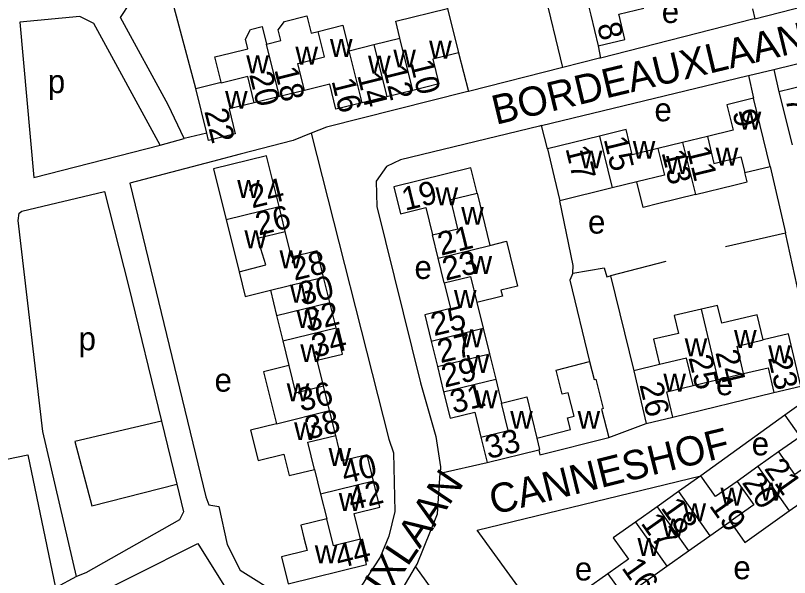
# Model space of a CAD drawing. Extents: x 157768 to 159790, y 387230 to 389604.
# Drawn here: x 159181.1 to 159313.5, y 387903.7 to 387999.9 of the extents above; entities that cross this region are included whole.
import ezdxf

# ---------------------------------------------------------------- set-up
doc = ezdxf.new("R2010")
doc.units = 0
for name, color, linetype in [('BLT_Basislijn', 7, 'Continuous'), ('BLT_Bebouwing', 7, 'Continuous'), ('BLT_Centroide', 7, 'Continuous'), ('BLT_Huisnummer', 7, 'Continuous'), ('BLT_Huisnummer_ tussenligend', 7, 'Continuous'), ('BLT_Onderverdeling_panden', 7, 'Continuous'), ('BLT_Straatnaam', 7, 'Continuous')]:
    doc.layers.add(name, color=color, linetype=linetype)

msp = doc.modelspace()

# ---------------------------------------------------------------- linework, layer by layer
at = {"layer": 'BLT_Basislijn'}
for p, q in [((159307.2, 388001.06), (159307.56, 387999.35)), ((159280.8, 387994.71), (159281.17, 387992.63)), ((159256.88, 387993.55), (159258.61, 387986.91)), ((159274.72, 387990.99), (159258.61, 387986.91)), ((159306.52, 387989.65), (159310.85, 387990.69)), ((159310.85, 387990.69), (159311.7, 387986.84)), ((159306.52, 387989.65), (159307.37, 387985.74)), ((159272.09, 387977.08), (159271.1, 387981.06)), ((159213.82, 387979.75), (159209.97, 387978.87)), ((159231.67, 387979.75), (159228.6, 387978.51)), ((159231.67, 387979.75), (159244.98, 387927.35)), ((159205.83, 387977.73), (159209.97, 387978.87)), ((159228.6, 387978.51), (159219.53, 387976.16)), ((159219.53, 387976.16), (159214.82, 387974.9)), ((159214.82, 387974.9), (159200.65, 387971.21)), ((159310.19, 387974.08), (159312.82, 387962.7)), ((159200.65, 387971.21), (159213.66, 387917.5)), ((159302.58, 387960.35), (159312.82, 387962.7)), ((159292.37, 387957.79), (159282.87, 387955.31)), ((159282.87, 387955.31), (159286.87, 387939.09)), ((159200.42, 387953.61), (159206.07, 387930.43)), ((159293.58, 387931.11), (159310.85, 387935.34)), ((159206.07, 387930.43), (159208.69, 387919.65)), ((159312.71, 387931.49), (159298.34, 387921.1)), ((159282.6, 387927.64), (159289.02, 387930.03)), ((159244.98, 387927.35), (159245.78, 387925.03)), ((159245.78, 387925.03), (159245.99, 387915)), ((159253.73, 387921.54), (159261.77, 387923.39)), ((159260.1, 387911.8), (159298.34, 387921.1)), ((159213.66, 387917.5), (159214.14, 387916.11)), ((159214.14, 387916.11), (159215.85, 387915.86)), ((159215.85, 387915.86), (159217.28, 387909.33)), ((159245.99, 387915), (159244.98, 387910.76)), ((159271.26, 387896.37), (159260.1, 387911.8)), ((159244.98, 387910.76), (159243.5, 387907.18)), ((159217.28, 387909.33), (159219.54, 387904.92)), ((159243.5, 387907.18), (159235.48, 387894.98)), ((159249.51, 387905.48), (159253.09, 387900.62)), ((159191.53, 387903.84), (159187.92, 387901.91)), ((159219.54, 387904.92), (159235.48, 387894.98))]:
    msp.add_line(p, q, dxfattribs=at)
for points in [[(159307.56, 387999.35), (159335.39, 388006.53), (159336.3, 388006.84), (159337.16, 388007.83), (159337.63, 388009.07), (159334.98, 388021.02), (159316.3, 388096.45)], [(159274.72, 387990.99), (159271.48, 388004.55), (159270.72, 388004.91), (159266.55, 388004.04), (159265.84, 388004.16), (159264.14, 388011.59), (159260.37, 388015), (159258.79, 388015.32), (159258.28, 388019.65), (159256.67, 388020.98), (159237.09, 388019.03), (159234.63, 388014.52), (159208.71, 388012.03)], [(159209.97, 387978.87), (159207.22, 387984.64), (159199.06, 387999.55), (159200.69, 388002.08), (159208.71, 388012.03)], [(159211.93, 387987.43), (159207.77, 388003.07), (159207.88, 388003.47), (159231.56, 388009.58), (159232.09, 388009.58), (159232.79, 388007.35), (159233.84, 388007.44), (159252.36, 388012.14), (159255.01, 388001.14)], [(159205.83, 387977.73), (159194.48, 387998.52), (159192.12, 387999.74), (159181.83, 387998.75), (159184.2, 387972.19), (159205.83, 387977.73)], [(159307.56, 387999.35), (159307.27, 387999.27), (159281.17, 387992.63)], [(159310.85, 387990.69), (159336.54, 387997), (159338.84, 387997.07), (159340.68, 387995.57), (159347.81, 387966.59), (159348.01, 387965.79)], [(159281.17, 387992.63), (159281.03, 387992.6), (159274.72, 387990.99)], [(159271.1, 387981.06), (159306.23, 387989.58), (159306.52, 387989.65)], [(159258.61, 387986.91), (159258.24, 387986.82), (159234.28, 387980.81), (159231.67, 387979.75)], [(159271.1, 387981.06), (159270.72, 387980.97), (159246.96, 387975.22), (159244.57, 387974.04), (159242.79, 387971.54), (159242.91, 387967.23), (159250.39, 387937.01), (159252.99, 387927.84), (159253.8, 387922.65), (159253.73, 387921.54)], [(159191.53, 387903.84), (159185.75, 387928.69), (159181.57, 387964.8), (159181.71, 387966.05), (159182.18, 387966.4), (159196.29, 387969.8), (159200.42, 387953.61)], [(159276.43, 387955.82), (159276.51, 387957.12), (159274.25, 387968.19)], [(159318.4, 387937.13), (159312.82, 387962.7)], [(159276.43, 387955.82), (159275.92, 387954.57), (159279.29, 387940.65)], [(159276.43, 387955.82), (159281.83, 387956.7), (159282.29, 387955.16), (159282.87, 387955.31)], [(159206.07, 387930.43), (159191.25, 387926.98), (159194.17, 387915.97), (159208.69, 387919.65)], [(159155.26, 387918.91), (159183.22, 387924.69), (159187.92, 387901.91)], [(159249.51, 387905.48), (159249.79, 387905.96), (159253.27, 387914.58), (159253.73, 387921.54)], [(159208.69, 387919.65), (159209.84, 387914.93), (159209.16, 387913.56), (159193.11, 387904.47), (159191.53, 387903.84)], [(159190.04, 387898.31), (159212.28, 387909.52), (159217.28, 387901.46), (159233.11, 387891.44)], [(159234.38, 387882.16), (159234.6, 387882.95), (159247.27, 387901.65), (159249.51, 387905.48)]]:
    msp.add_lwpolyline(points, dxfattribs=at)
at = {"layer": 'BLT_Bebouwing'}
for p, q in [((159255.01, 388001.14), (159256.88, 387993.55)), ((159242.41, 387994.93), (159246.85, 387996.02)), ((159238.19, 387993.89), (159242.41, 387994.93)), ((159213.82, 387979.75), (159211.93, 387987.43)), ((159226.24, 387986.04), (159221.94, 387984.98)), ((159230.55, 387987.1), (159226.24, 387986.04)), ((159244.62, 387986), (159240.39, 387984.95)), ((159249.05, 387987.09), (159244.62, 387986)), ((159311.7, 387986.84), (159313.97, 387977.76)), ((159310.19, 387974.08), (159307.37, 387985.74)), ((159281.03, 387979.26), (159272.09, 387977.08)), ((159295.23, 387978.17), (159290.99, 387977.14)), ((159299.47, 387979.21), (159295.23, 387978.17)), ((159283.2, 387970.38), (159274.25, 387968.19)), ((159260.07, 387969.49), (159262.26, 387960.55)), ((159297.41, 387969.24), (159291.19, 387967.72)), ((159227.22, 387962.94), (159226.18, 387967.2)), ((159251.29, 387967.01), (159252.44, 387962.34)), ((159253.41, 387958.38), (159252.44, 387962.34)), ((159254.45, 387954.14), (159253.41, 387958.38)), ((159234.87, 387950.76), (159233.8, 387955.13)), ((159224.7, 387952.89), (159225.77, 387948.53)), ((159235.94, 387946.43), (159234.87, 387950.76)), ((159225.77, 387948.53), (159226.84, 387944.19)), ((159261.12, 387946.35), (159262.19, 387942)), ((159252.21, 387944.17), (159253.28, 387939.82)), ((159262.19, 387942), (159263.25, 387937.64)), ((159253.28, 387939.82), (159254.34, 387935.46)), ((159286.87, 387939.09), (159289.02, 387930.03)), ((159234.83, 387932.25), (159233.78, 387936.49)), ((159235.87, 387928.02), (159234.83, 387932.25)), ((159261.77, 387923.39), (159270.61, 387925.55)), ((159311.66, 387925.18), (159308.11, 387922.66)), ((159308.11, 387922.66), (159304.55, 387920.14)), ((159294.53, 387918.4), (159290.85, 387915.79)), ((159313.49, 387915.07), (159318.76, 387918.81)), ((159290.85, 387915.79), (159287.17, 387913.18)), ((159308.27, 387911.37), (159313.49, 387915.07)), ((159287.17, 387913.18), (159283.37, 387910.48)), ((159296.23, 387908.22), (159299.91, 387910.82)), ((159292.54, 387905.6), (159296.23, 387908.22)), ((159282.46, 387904.32), (159278.71, 387901.66))]:
    msp.add_line(p, q, dxfattribs=at)
for points in [[(159278.6, 388003.7), (159279.51, 388000), (159280.8, 387994.71)], [(159246.85, 387996.02), (159246.16, 387998.96), (159255.01, 388001.14)], [(159280.8, 387994.71), (159285.37, 387995.82), (159284.35, 388000), (159284.32, 388000.13), (159288.62, 388001.18)], [(159224.03, 387995.02), (159226.49, 387995.63), (159226.04, 387997.44), (159227.1, 387998.88), (159230.94, 387999.84), (159231.68, 387996.9), (159232.88, 387997.2)], [(159217.82, 387993.49), (159220.83, 387994.23), (159220.43, 387995.88), (159221.28, 387997.54), (159223.28, 387998.04), (159224.03, 387995.02)], [(159232.88, 387997.2), (159237.11, 387998.24)], [(159237.11, 387998.24), (159238.19, 387993.89)], [(159216.27, 387988.5), (159215.19, 387992.84), (159217.82, 387993.49)], [(159256.88, 387993.55), (159252.48, 387992.46), (159253.53, 387988.19), (159249.05, 387987.09)], [(159211.93, 387987.43), (159216.27, 387988.5)], [(159240.39, 387984.95), (159235.91, 387983.85), (159234.85, 387988.16), (159230.55, 387987.1)], [(159321.84, 387984.73), (159317.47, 387983.64), (159316.38, 387988.01), (159311.7, 387986.84)], [(159221.94, 387984.98), (159217.63, 387983.91), (159218.68, 387979.65), (159214.12, 387978.53), (159213.82, 387979.75)], [(159307.37, 387985.74), (159302.8, 387984.62), (159303.86, 387980.28), (159299.47, 387979.21)], [(159290.99, 387977.14), (159286.6, 387976.07), (159285.55, 387980.37), (159281.03, 387979.26)], [(159272.09, 387977.08), (159273.27, 387972.22), (159274.25, 387968.19)], [(159226.18, 387967.2), (159224.03, 387975.9), (159214.99, 387973.68), (159216.19, 387968.82), (159217.14, 387964.97)], [(159305.88, 387973.04), (159310.19, 387974.08)], [(159260.07, 387969.49), (159259.01, 387973.82), (159245.83, 387970.59), (159246.96, 387965.95), (159251.29, 387967.01)], [(159297.41, 387969.24), (159303.99, 387970.85), (159306.27, 387971.41), (159305.88, 387973.04)], [(159287.41, 387971.41), (159283.2, 387970.38)], [(159291.19, 387967.72), (159288.47, 387967.06), (159287.41, 387971.41)], [(159217.14, 387964.97), (159219.34, 387956.02)], [(159233.8, 387955.13), (159232.69, 387959.62), (159228.31, 387958.54), (159227.22, 387962.94)], [(159262.26, 387960.55), (159265.1, 387961.25), (159266.99, 387953.56), (159264.14, 387952.87)], [(159219.34, 387956.02), (159220.37, 387951.82), (159224.7, 387952.89)], [(159254.45, 387954.14), (159255.52, 387949.75), (159251.11, 387948.67), (159252.21, 387944.17)], [(159264.14, 387952.87), (159264.39, 387951.83), (159260.04, 387950.77)], [(159260.04, 387950.77), (159261.12, 387946.35)], [(159309, 387944.36), (159307.98, 387948.66), (159301.92, 387947.23), (159301.19, 387950.28), (159298.48, 387949.64)], [(159298.48, 387949.64), (159293.79, 387948.53), (159294.51, 387945.48), (159290.24, 387944.47), (159291.27, 387940.13)], [(159233.78, 387936.49), (159232.71, 387940.87), (159237.04, 387941.93), (159235.94, 387946.43)], [(159315.45, 387936.43), (159313.33, 387945.39), (159309, 387944.36)], [(159226.84, 387944.19), (159227.88, 387939.97)], [(159227.88, 387939.97), (159223.54, 387938.9), (159225.73, 387930.01)], [(159270.28, 387927.55), (159276.07, 387929.03), (159275.56, 387931.03), (159276.65, 387931.31), (159275.63, 387935.3), (159274.65, 387935.05), (159273.59, 387939.19), (159279.29, 387940.65)], [(159279.29, 387940.65), (159280.07, 387937.58), (159280.36, 387937.65), (159281.66, 387932.59), (159281.35, 387932.51), (159282.6, 387927.64)], [(159291.27, 387940.13), (159286.87, 387939.09)], [(159301.34, 387937.57), (159305.67, 387938.59)], [(159305.67, 387938.59), (159309.85, 387939.58), (159310.85, 387935.34)], [(159263.25, 387937.64), (159264.25, 387933.55)], [(159297.01, 387936.54), (159301.34, 387937.57)], [(159293.58, 387931.11), (159292.54, 387935.49), (159297.01, 387936.54)], [(159310.85, 387935.34), (159315.45, 387936.43)], [(159254.34, 387935.46), (159255.44, 387930.96), (159259.67, 387932), (159260.72, 387927.69)], [(159264.25, 387933.55), (159268.55, 387934.6), (159270.28, 387927.55)], [(159321.83, 387926.6), (159316.47, 387934.16), (159312.71, 387931.49)], [(159289.02, 387930.03), (159293.58, 387931.11)], [(159312.71, 387931.49), (159315.34, 387927.79), (159311.66, 387925.18)], [(159225.73, 387930.01), (159221.32, 387928.93), (159222.6, 387923.71), (159227.01, 387924.79), (159227.91, 387921.12), (159232.25, 387922.18)], [(159242.33, 387920.2), (159241.23, 387924.69), (159236.95, 387923.64), (159235.87, 387928.02)], [(159260.72, 387927.69), (159261.77, 387923.39)], [(159270.61, 387925.55), (159270.82, 387924.67), (159282.6, 387927.64)], [(159232.25, 387922.18), (159233.29, 387917.97)], [(159298.34, 387921.1), (159294.53, 387918.4)], [(159304.55, 387920.14), (159300.88, 387917.53), (159298.34, 387921.1)], [(159240.09, 387910.24), (159239.02, 387914.61), (159243.44, 387915.7), (159242.33, 387920.2)], [(159233.29, 387917.97), (159234.33, 387913.74)], [(159234.33, 387913.74), (159229.9, 387912.65), (159230.44, 387910.47)], [(159299.91, 387910.82), (159303.36, 387913.28)], [(159303.36, 387913.28), (159305.9, 387909.69), (159308.27, 387911.37)], [(159230.44, 387910.47), (159230.98, 387908.28), (159226.62, 387907.21), (159227.76, 387902.58), (159241.17, 387905.88), (159240.09, 387910.24)], [(159283.37, 387910.48), (159285.97, 387906.81), (159282.46, 387904.32)], [(159288.94, 387903.05), (159292.54, 387905.6)]]:
    msp.add_lwpolyline(points, dxfattribs=at)
at = {"layer": 'BLT_Onderverdeling_panden'}
for p, q in [((159249.05, 387987.09), (159246.85, 387996.02)), ((159226.24, 387986.04), (159224.03, 387995.02)), ((159240.39, 387984.95), (159238.19, 387993.89)), ((159242.41, 387994.93), (159244.62, 387986)), ((159281.03, 387979.26), (159283.2, 387970.38)), ((159295.23, 387978.17), (159297.41, 387969.24)), ((159217.14, 387964.97), (159226.18, 387967.2)), ((159253.41, 387958.38), (159262.26, 387960.55)), ((159224.7, 387952.89), (159233.8, 387955.13)), ((159225.77, 387948.53), (159234.87, 387950.76)), ((159301.34, 387937.57), (159298.48, 387949.64)), ((159226.84, 387944.19), (159235.94, 387946.43)), ((159252.21, 387944.17), (159261.12, 387946.35)), ((159253.28, 387939.82), (159262.19, 387942)), ((159254.34, 387935.46), (159263.25, 387937.64)), ((159225.73, 387930.01), (159234.83, 387932.25)), ((159308.11, 387922.66), (159313.49, 387915.07)), ((159242.33, 387920.2), (159233.29, 387917.97)), ((159294.53, 387918.4), (159299.91, 387910.82)), ((159290.85, 387915.79), (159296.23, 387908.22)), ((159287.17, 387913.18), (159292.54, 387905.6))]:
    msp.add_line(p, q, dxfattribs=at)
for points in [[(159230.55, 387987.1), (159229.41, 387991.72), (159233.95, 387992.84), (159232.88, 387997.2)], [(159221.94, 387984.98), (159220.83, 387989.46), (159216.3, 387988.35), (159216.27, 387988.5)], [(159299.47, 387979.21), (159300.6, 387974.59), (159305.22, 387975.72), (159305.88, 387973.04)], [(159290.99, 387977.14), (159292.11, 387972.55), (159287.41, 387971.41)], [(159252.44, 387962.34), (159256.78, 387963.4), (159255.56, 387968.38), (159260.07, 387969.49)], [(159219.34, 387956.02), (159223.93, 387957.24), (159222.51, 387961.78), (159227.22, 387962.94)], [(159254.45, 387954.14), (159258.94, 387955.24), (159260.04, 387950.77)], [(159305.67, 387938.59), (159304.55, 387943.31), (159309, 387944.36)], [(159297.01, 387936.54), (159295.9, 387941.23), (159291.27, 387940.13)], [(159227.88, 387939.97), (159229.02, 387935.32), (159233.78, 387936.49)], [(159260.72, 387927.69), (159265.41, 387928.84), (159264.25, 387933.55)], [(159232.25, 387922.18), (159231.1, 387926.85), (159235.87, 387928.02)], [(159270.28, 387927.55), (159270.76, 387925.59), (159270.61, 387925.55)], [(159311.66, 387925.18), (159314.39, 387921.32), (159318.19, 387924.02)], [(159304.55, 387920.14), (159307.39, 387916.13), (159303.36, 387913.28)], [(159240.09, 387910.24), (159235.47, 387909.11), (159234.33, 387913.74)], [(159282.46, 387904.32), (159285.23, 387900.42), (159288.94, 387903.05)]]:
    msp.add_lwpolyline(points, dxfattribs=at)

# ---------------------------------------------------------------- texts
at = {"layer": 'BLT_Centroide'}
for s, p in [('e', (159291.66, 387998.63)), ('w', (159234.89, 387992.83)), ('w', (159251.86, 387992.52)), ('w', (159228.98, 387991.48)), ('w', (159245.73, 387991.02)), ('w', (159220.58, 387990)), ('w', (159241.41, 387989.94)), ('p', (159186.61, 387986.63)), ('w', (159216.94, 387983.94)), ('e', (159290.41, 387981.8)), ('w', (159304.83, 387980.38)), ('w', (159286.7, 387975.38)), ('w', (159277.64, 387973.72)), ('w', (159300.89, 387974.22)), ('w', (159292.41, 387972.77)), ('w', (159219.02, 387968.67)), ('w', (159252.95, 387967.41)), ('w', (159257.34, 387964.08)), ('e', (159279.04, 387962.57)), ('w', (159220.25, 387960.07)), ('w', (159226.26, 387956.64)), ('w', (159258.77, 387955.66)), ('e', (159249.35, 387954.8)), ('w', (159228.06, 387950.73)), ('w', (159256.11, 387949.84)), ('w', (159229.15, 387946.41)), ('p', (159191.88, 387942.59)), ('w', (159257.2, 387943.09)), ('w', (159304.03, 387942.97)), ('w', (159229.81, 387940.56)), ('w', (159295.59, 387941.56)), ('w', (159309.88, 387940.38)), ('w', (159258.27, 387938.72)), ('e', (159215.14, 387935.5)), ('w', (159291.94, 387935.5)), ('e', (159300.93, 387934.89)), ('w', (159227.49, 387933.85)), ('w', (159259.75, 387932.66)), ('w', (159265.73, 387929.14)), ('w', (159277.25, 387929.14)), ('w', (159228.75, 387927.2)), ('e', (159307.05, 387924.59)), ('w', (159234.65, 387922.8)), ('w', (159308.42, 387916.84)), ('w', (159301.71, 387915.97)), ('w', (159236.4, 387915.07)), ('w', (159295.38, 387913.31)), ('w', (159291.7, 387910.69)), ('w', (159232.29, 387906.13)), ('w', (159287.5, 387907.38)), ('e', (159303.91, 387903.38)), ('e', (159276.79, 387903.17))]:
    msp.add_text(s, height=4, dxfattribs=at).set_placement(p)
at = {"layer": 'BLT_Huisnummer'}
for s, rotation, p in [('8', 283.7196, (159280.57, 387998.27)), ('10', 283.8399, (159248.57, 387991.87)), ('18', 283.8399, (159225.35, 387990.66)), ('14', 283.8399, (159239.54, 387989.7)), ('7', 284.0541, (159312.75, 387985.71)), ('22', 283.8399, (159213.38, 387983.53)), ('9', 283.7263, (159303.72, 387983.38)), ('17', 283.7203, (159275.16, 387977.18)), ('13', 283.7203, (159291.6, 387976.47)), ('24', 13.8287, (159221.56, 387966.87)), ('19', 13.7572, (159247.73, 387966.45)), ('28', 13.8287, (159228.81, 387954.48)), ('23', 13.7572, (159254.67, 387954.48)), ('32', 13.8287, (159231.03, 387945.71)), ('27', 13.7572, (159253.81, 387940.36)), ('24', 283.3132, (159300.82, 387942.23)), ('25', 283.3132, (159296.21, 387941.35)), ('23', 283.3132, (159309.81, 387941.31)), ('36', 13.8287, (159229.94, 387932.05)), ('26', 283.3132, (159287.83, 387936.69)), ('33', 13.7572, (159261.98, 387923.94)), ('40', 13.8287, (159237.43, 387919.66)), ('21', 305.3376, (159309.08, 387922.31)), ('20', 305.3376, (159305.27, 387919.92)), ('18', 305.3376, (159291.39, 387915.62)), ('19', 305.3376, (159299.67, 387915.97)), ('17', 305.3376, (159287.96, 387912.98)), ('44', 13.8287, (159236.37, 387905.2)), ('16', 305.3376, (159284.68, 387905.33))]:
    msp.add_text(s, height=4, rotation=rotation, dxfattribs=at).set_placement(p)
at = {"layer": 'BLT_Huisnummer_ tussenligend'}
for s, rotation, p in [('20', 283.8399, (159221.05, 387989.83)), ('12', 283.8399, (159243.94, 387990.9)), ('16', 283.8399, (159235.13, 387988.74)), ('15', 283.7203, (159281.7, 387978.75)), ('11', 283.7263, (159295.91, 387977.06)), ('26', 13.8287, (159222.7, 387962.22)), ('21', 13.7572, (159253.88, 387958.76)), ('30', 13.8287, (159230.07, 387950.23)), ('25', 13.7572, (159252.69, 387944.99)), ('34', 13.8287, (159232.27, 387941.3)), ('29', 13.7572, (159254.52, 387936.18)), ('31', 13.7572, (159256, 387931.73)), ('38', 13.8287, (159231.15, 387927.26)), ('42', 13.8287, (159238.55, 387915.12))]:
    msp.add_text(s, height=4, rotation=rotation, dxfattribs=at).set_placement(p)
at = {"layer": 'BLT_Straatnaam'}
for s, rotation, p in [('BORDEAUXLAAN', 13.4912, (159263.29, 387981.18)), ('CANNESHOF', 13.9822, (159262.87, 387914.41)), ('BORDEAUXLAAN', 55.8802, (159227.11, 387874.34))]:
    msp.add_text(s, height=5, rotation=rotation, dxfattribs=at).set_placement(p)

doc.saveas('drawing.dxf')
